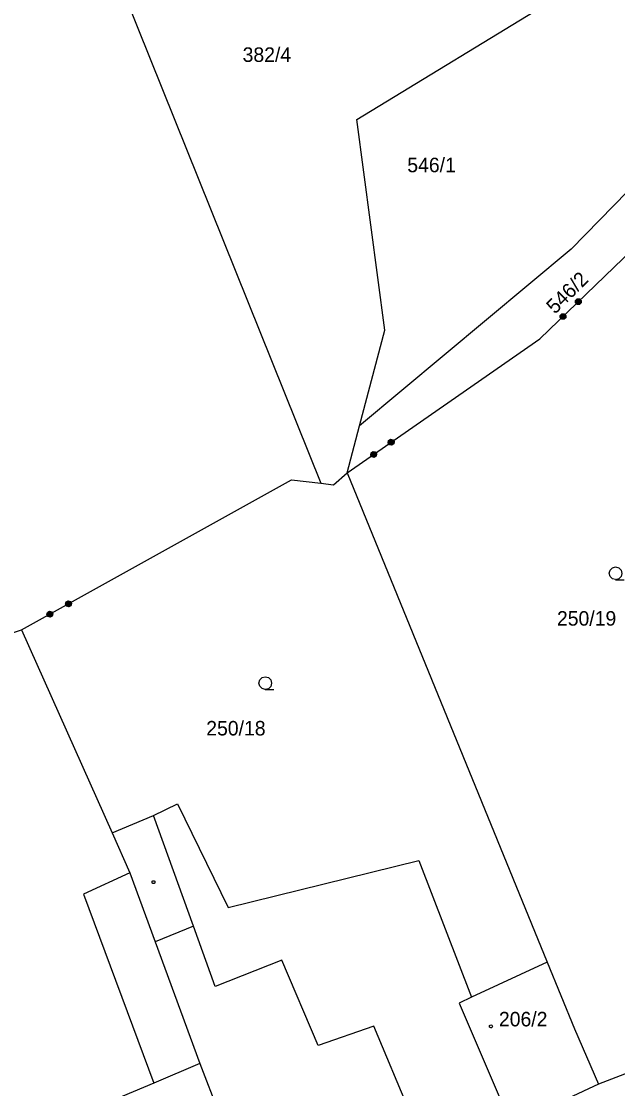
# Model space of a CAD drawing. Extents: x -757994 to -755874, y -1047691 to -1046119.
# Drawn here: x -757668.9 to -757634, y -1047263.1 to -1047200.5 of the extents above; entities that cross this region are included whole.
import ezdxf

# ---------------------------------------------------------------- set-up
doc = ezdxf.new("R2010")
doc.units = 0
doc.layers.add('katastrální mapa', color=7, linetype='Continuous')

msp = doc.modelspace()

# ---------------------------------------------------------------- linework, layer by layer
at = {"layer": 'katastrální mapa'}
for p, q in [((-757665.6, -1047192.21), (-757651.38, -1047227.57)), ((-757649.28, -1047206.23), (-757630.53, -1047194.8)), ((-757636.71, -1047213.84), (-757628.28, -1047205.18)), ((-757647.63, -1047218.59), (-757649.28, -1047206.23)), ((-757638.56, -1047219.11), (-757627.56, -1047208.48)), ((-757636.71, -1047213.84), (-757649.12, -1047224.21)), ((-757649.12, -1047224.21), (-757647.63, -1047218.59)), ((-757649.85, -1047226.96), (-757638.56, -1047219.11)), ((-757649.85, -1047226.96), (-757649.12, -1047224.21)), ((-757650.64, -1047227.66), (-757649.85, -1047226.96)), ((-757649.85, -1047226.96), (-757638.12, -1047255.65)), ((-757668.93, -1047236.17), (-757653.1, -1047227.36)), ((-757653.1, -1047227.36), (-757651.38, -1047227.57)), ((-757651.38, -1047227.57), (-757650.64, -1047227.66)), ((-757689.48, -1047243.04), (-757668.93, -1047236.17)), ((-757668.93, -1047236.17), (-757663.62, -1047248.07)), ((-757661.2, -1047247.05), (-757659.78, -1047246.36)), ((-757659.78, -1047246.36), (-757656.82, -1047252.45)), ((-757663.62, -1047248.07), (-757661.2, -1047247.05)), ((-757658.85, -1047253.55), (-757661.2, -1047247.05)), ((-757663.62, -1047248.07), (-757662.57, -1047250.42)), ((-757656.82, -1047252.45), (-757645.65, -1047249.69)), ((-757645.65, -1047249.69), (-757642.56, -1047257.71)), ((-757662.57, -1047250.42), (-757665.3, -1047251.66)), ((-757662.57, -1047250.42), (-757661.09, -1047254.46)), ((-757665.3, -1047251.66), (-757661.18, -1047262.75)), ((-757658.85, -1047253.55), (-757661.09, -1047254.46)), ((-757657.57, -1047257.08), (-757658.85, -1047253.55)), ((-757661.09, -1047254.46), (-757658.47, -1047261.6)), ((-757653.67, -1047255.53), (-757657.57, -1047257.08)), ((-757651.54, -1047260.55), (-757653.67, -1047255.53)), ((-757638.12, -1047255.65), (-757642.56, -1047257.71)), ((-757638.12, -1047255.65), (-757636.52, -1047259.57)), ((-757642.56, -1047257.71), (-757643.28, -1047258.05)), ((-757643.28, -1047258.05), (-757640.22, -1047265.18)), ((-757648.28, -1047259.41), (-757651.54, -1047260.55)), ((-757644.95, -1047267.37), (-757648.28, -1047259.41)), ((-757636.52, -1047259.57), (-757635.12, -1047262.81)), ((-757629.97, -1047260.81), (-757635.12, -1047262.81)), ((-757658.47, -1047261.6), (-757661.18, -1047262.75)), ((-757658.47, -1047261.6), (-757654.71, -1047271.46)), ((-757661.18, -1047262.75), (-757665.17, -1047264.44)), ((-757635.12, -1047262.81), (-757639.88, -1047265.02))]:
    msp.add_line(p, q, dxfattribs=at)
for points in [[(-757636.359, -1047216.761), (-757636.225, -1047216.763), (-757636.131, -1047216.86), (-757636.133, -1047216.995), (-757636.23, -1047217.088), (-757636.365, -1047217.086), (-757636.459, -1047216.989), (-757636.456, -1047216.855), (-757636.359, -1047216.761), (-757636.356, -1047216.786), (-757636.442, -1047216.869), (-757636.443, -1047216.926), (-757636.299, -1047216.787), (-757636.243, -1047216.788), (-757636.444, -1047216.982), (-757636.417, -1047217.011), (-757636.215, -1047216.816), (-757636.187, -1047216.845), (-757636.389, -1047217.04), (-757636.361, -1047217.069), (-757636.16, -1047216.874), (-757636.161, -1047216.931), (-757636.304, -1047217.07), (-757636.248, -1047217.071), (-757636.161, -1047216.987)], [(-757637.258, -1047217.629), (-757637.124, -1047217.632), (-757637.03, -1047217.729), (-757637.032, -1047217.863), (-757637.13, -1047217.957), (-757637.264, -1047217.955), (-757637.358, -1047217.857), (-757637.355, -1047217.723), (-757637.258, -1047217.629), (-757637.248, -1047217.647), (-757637.334, -1047217.731), (-757637.335, -1047217.787), (-757637.191, -1047217.648), (-757637.135, -1047217.649), (-757637.336, -1047217.844), (-757637.308, -1047217.872), (-757637.107, -1047217.678), (-757637.079, -1047217.707), (-757637.281, -1047217.901), (-757637.253, -1047217.93), (-757637.051, -1047217.735), (-757637.052, -1047217.792), (-757637.196, -1047217.931), (-757637.14, -1047217.932), (-757637.053, -1047217.849)], [(-757647.302, -1047224.993), (-757647.17, -1047225.017), (-757647.093, -1047225.128), (-757647.116, -1047225.26), (-757647.227, -1047225.337), (-757647.359, -1047225.313), (-757647.436, -1047225.202), (-757647.413, -1047225.07), (-757647.302, -1047224.993), (-757647.303, -1047225.018), (-757647.401, -1047225.087), (-757647.411, -1047225.142), (-757647.247, -1047225.028), (-757647.191, -1047225.038), (-757647.421, -1047225.198), (-757647.398, -1047225.231), (-757647.169, -1047225.071), (-757647.146, -1047225.104), (-757647.376, -1047225.264), (-757647.353, -1047225.296), (-757647.123, -1047225.137), (-757647.133, -1047225.192), (-757647.297, -1047225.306), (-757647.241, -1047225.316), (-757647.143, -1047225.248)], [(-757648.328, -1047225.707), (-757648.196, -1047225.731), (-757648.119, -1047225.842), (-757648.142, -1047225.974), (-757648.253, -1047226.051), (-757648.385, -1047226.027), (-757648.462, -1047225.916), (-757648.439, -1047225.784), (-757648.328, -1047225.707), (-757648.321, -1047225.726), (-757648.419, -1047225.795), (-757648.429, -1047225.851), (-757648.265, -1047225.736), (-757648.209, -1047225.746), (-757648.439, -1047225.906), (-757648.416, -1047225.939), (-757648.186, -1047225.779), (-757648.164, -1047225.812), (-757648.393, -1047225.972), (-757648.371, -1047226.005), (-757648.141, -1047225.845), (-757648.151, -1047225.901), (-757648.315, -1047226.015), (-757648.259, -1047226.025), (-757648.161, -1047225.956)], [(-757634.11, -1047233.22), (-757634.3, -1047233.17), (-757634.435, -1047233.035), (-757634.485, -1047232.85), (-757634.435, -1047232.665), (-757634.3, -1047232.53), (-757634.115, -1047232.48), (-757633.93, -1047232.53), (-757633.795, -1047232.665), (-757633.745, -1047232.855), (-757633.795, -1047233.045), (-757633.93, -1047233.18), (-757634.12, -1047233.23), (-757633.62, -1047233.23)], [(-757666.199, -1047234.467), (-757666.069, -1047234.503), (-757666.004, -1047234.621), (-757666.041, -1047234.751), (-757666.159, -1047234.816), (-757666.288, -1047234.779), (-757666.353, -1047234.662), (-757666.317, -1047234.532), (-757666.199, -1047234.467), (-757666.202, -1047234.491), (-757666.307, -1047234.55), (-757666.322, -1047234.604), (-757666.148, -1047234.507), (-757666.093, -1047234.522), (-757666.338, -1047234.659), (-757666.318, -1047234.694), (-757666.074, -1047234.557), (-757666.054, -1047234.592), (-757666.299, -1047234.729), (-757666.279, -1047234.763), (-757666.035, -1047234.627), (-757666.05, -1047234.682), (-757666.225, -1047234.779), (-757666.171, -1047234.794), (-757666.066, -1047234.736)], [(-757667.291, -1047235.075), (-757667.162, -1047235.111), (-757667.096, -1047235.229), (-757667.133, -1047235.359), (-757667.251, -1047235.424), (-757667.38, -1047235.388), (-757667.446, -1047235.27), (-757667.409, -1047235.14), (-757667.291, -1047235.075), (-757667.285, -1047235.095), (-757667.39, -1047235.153), (-757667.406, -1047235.207), (-757667.231, -1047235.11), (-757667.177, -1047235.126), (-757667.421, -1047235.262), (-757667.402, -1047235.297), (-757667.157, -1047235.161), (-757667.138, -1047235.195), (-757667.382, -1047235.332), (-757667.363, -1047235.367), (-757667.118, -1047235.23), (-757667.134, -1047235.285), (-757667.308, -1047235.382), (-757667.254, -1047235.398), (-757667.149, -1047235.339)], [(-757654.64, -1047239.66), (-757654.83, -1047239.61), (-757654.965, -1047239.475), (-757655.015, -1047239.29), (-757654.965, -1047239.105), (-757654.83, -1047238.97), (-757654.645, -1047238.92), (-757654.46, -1047238.97), (-757654.325, -1047239.105), (-757654.275, -1047239.295), (-757654.325, -1047239.485), (-757654.46, -1047239.62), (-757654.65, -1047239.67), (-757654.15, -1047239.67)]]:
    msp.add_lwpolyline(points, dxfattribs=at)
for points in [[(-757661.145, -1047250.885), (-757661.1, -1047250.96), (-757661.145, -1047251.035), (-757661.235, -1047251.035), (-757661.28, -1047250.96), (-757661.235, -1047250.885)], [(-757641.42, -1047259.335), (-757641.37, -1047259.345), (-757641.345, -1047259.39), (-757641.335, -1047259.42), (-757641.345, -1047259.465), (-757641.385, -1047259.5), (-757641.42, -1047259.505), (-757641.465, -1047259.49), (-757641.495, -1047259.46), (-757641.505, -1047259.42), (-757641.495, -1047259.375), (-757641.455, -1047259.34)]]:
    msp.add_lwpolyline(points, close=True, dxfattribs=at)

# ---------------------------------------------------------------- texts
for s, p in [('382/4', (-757655.97, -1047202.86)), ('546/1', (-757646.321, -1047209.33)), ('250/19', (-757637.551, -1047235.92)), ('250/18', (-757658.101, -1047242.36)), ('206/2', (-757640.951, -1047259.42))]:
    msp.add_text(s, height=0.85, dxfattribs=at).set_placement(p)
msp.add_text('546/2', height=0.85, rotation=44.63341, dxfattribs=at).set_placement((-757637.666, -1047217.687))

doc.saveas('drawing.dxf')
